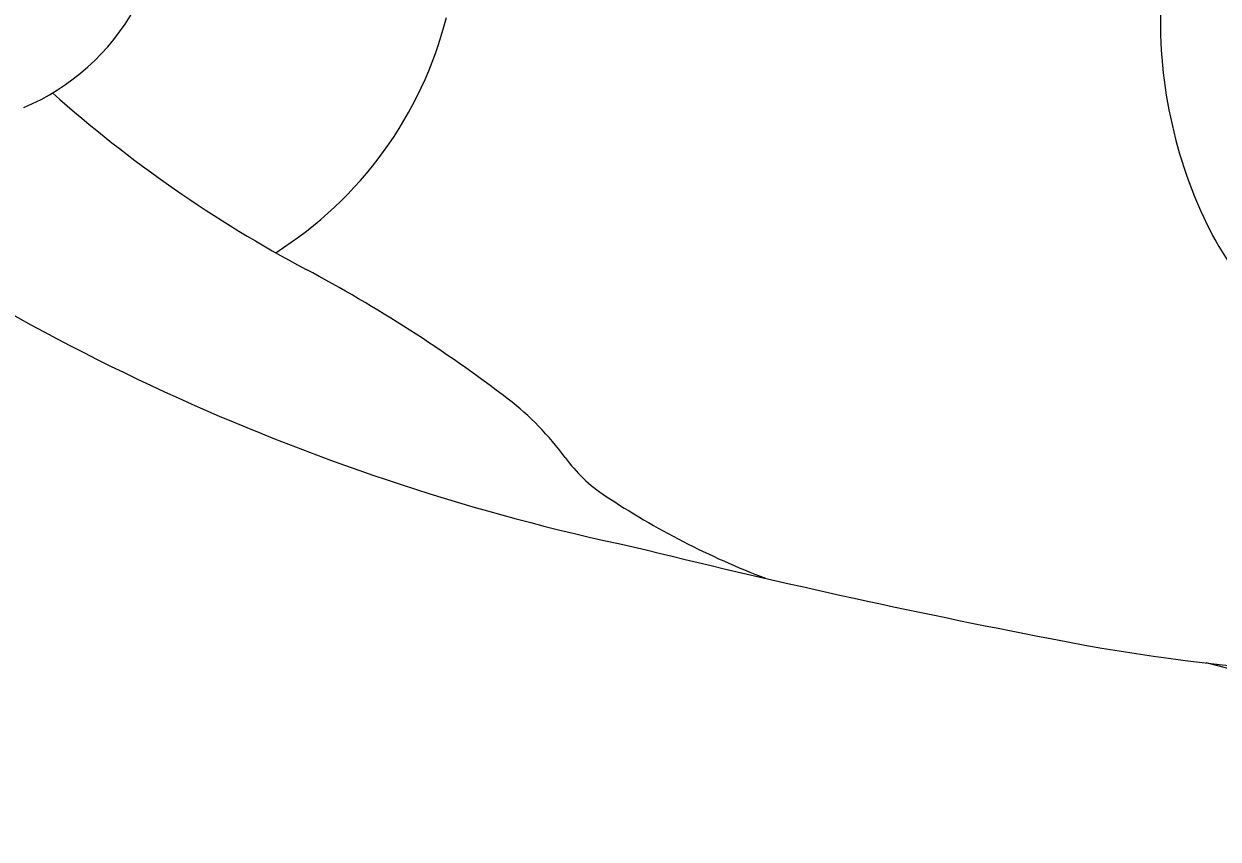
# Model space of a CAD drawing. Extents: x 14104283 to 14120882, y 8635219 to 8671666.
# Drawn here: x 14107520.79 to 14107526.56, y 8639534.57 to 8639538.51 of the extents above; entities that cross this region are included whole.
import ezdxf

# ---------------------------------------------------------------- set-up
doc = ezdxf.new("R2010")
doc.units = 0
doc.layers.add('Cell', color=7, linetype='Continuous')

msp = doc.modelspace()

# ---------------------------------------------------------------- linework, layer by layer
at = {"layer": 'Cell'}
msp.add_line((14107529.8504, 8639534.5728), (14107526.5023, 8639535.424), dxfattribs=at)
for centre, radius, start, end in [((14107528.532, 8639538.5253), 2.2506, 176.09999, 205.82743), ((14107520.352, 8639539.1338), 1.1137, 292.99532, 330.82543), ((14107520.9914, 8639539.0103), 1.8964, 302.28196, 345.73539), ((14107525.0968, 8639542.8673), 6.2752, 228.33878, 242.00373), ((14107525.9463, 8639546.4749), 10.7205, 233.30004, 258.08186), ((14107527.9047, 8639538.2217), 1.5538, 205.82743, 223.87139), ((14107518.836, 8639531.0905), 7.0624, 52.57426, 62.00373), ((14107522.2917, 8639535.6063), 1.376, 36.13197, 52.57426), ((14107524.017, 8639536.8658), 0.7601, 216.13197, 236.50381), ((14107525.8042, 8639539.5663), 3.9984, 236.50381, 249.00799), ((14107533.4769, 8639575.4848), 40.6835, 256.14175, 259.05202), ((14107527.5991, 8639544.8872), 9.5265, 258.80983, 274.99148)]:
    msp.add_arc(centre, radius, start, end, dxfattribs=at)

doc.saveas('drawing.dxf')
